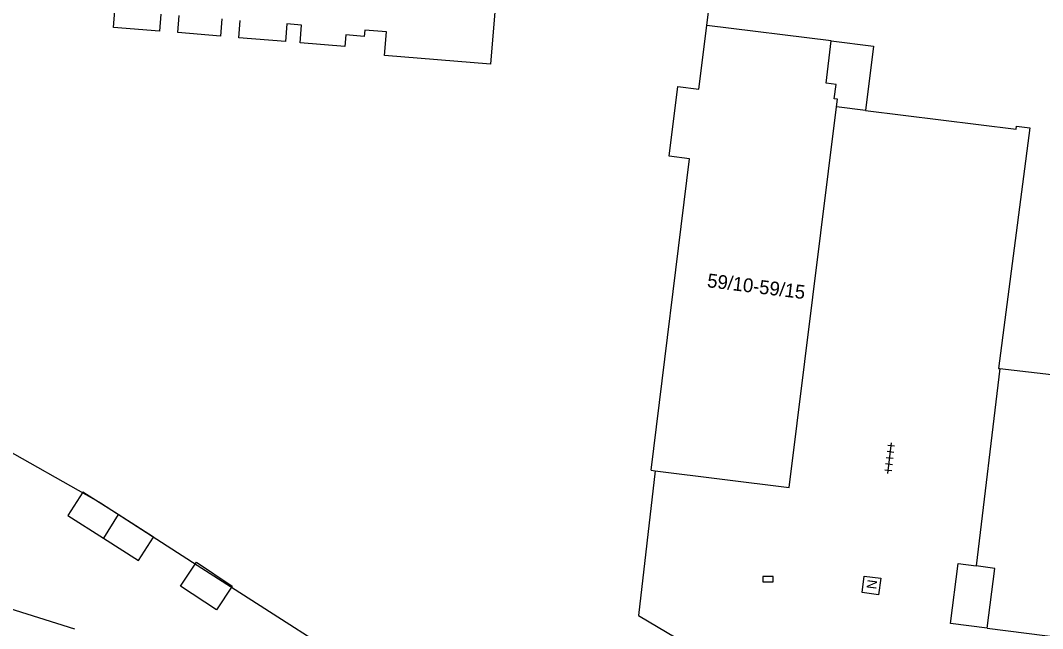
# Model space of a CAD drawing. Extents: x 132998 to 136004, y 396998 to 398512.
# Drawn here: x 133591.9 to 133666, y 397261.4 to 397305.5 of the extents above; entities that cross this region are included whole.
import ezdxf

# ---------------------------------------------------------------- set-up
doc = ezdxf.new("R2010")
doc.units = 0
for name, color, linetype in [('gg-afsc-erfafscheiding', 7, 'Continuous'), ('gg-anno-huisnummerreeks BGT', 7, 'Continuous'), ('gg-bbg-bijgebouw', 7, 'Continuous'), ('gg-bbg-gedigitaliseerde bebouwing', 7, 'Continuous'), ('gg-bbg-hoofdgebouw', 7, 'Continuous'), ('gg-bbg-luifel en loopbrug', 7, 'Continuous'), ('gg-bbg-tussenscheiding', 7, 'Continuous'), ('gg-knt-verharding', 7, 'Continuous'), ('gt-bbg-plantopografie pand', 7, 'Continuous'), ('gt-bbg-plantopografie tussenscheiding', 7, 'Continuous'), ('gt-symb-kolk', 7, 'Continuous'), ('gt-symb-nortonput', 7, 'Continuous'), ('gt-symb-tegel verharding', 7, 'Continuous')]:
    doc.layers.add(name, color=color, linetype=linetype)

# ---------------------------------------------------------------- blocks, each defined once
blk = doc.blocks.new('gt0-TEG1')
at = {"layer": 'gt-symb-tegel verharding'}
for p, q in [((-1.125, 0), (1.125, 0)), ((-0.9, -0.25), (-0.9, 0.25)), ((-0.45, -0.25), (-0.45, 0.25)), ((0, -0.25), (0, 0.25)), ((0.45, -0.25), (0.45, 0.25)), ((0.9, -0.25), (0.9, 0.25))]:
    blk.add_line(p, q, dxfattribs=at)
blk = doc.blocks.new('gt0-NPUT')
at = {"layer": 'gt-symb-nortonput'}
blk.add_lwpolyline([(-0.566, -0.608), (-0.566, 0.592), (0.634, 0.592), (0.634, -0.608)], close=True, dxfattribs=at)
blk.add_text('N', height=0.7, dxfattribs=at).set_placement((-0.221, -0.381))
blk = doc.blocks.new('gt0-KOLK')
at = {"layer": 'gt-symb-kolk'}
blk.add_lwpolyline([(0, 0), (0.375, 0), (0.375, 0.4), (-0.375, 0.4), (-0.375, 0), (0, 0)], dxfattribs=at)

msp = doc.modelspace()

# ---------------------------------------------------------------- linework, layer by layer
at = {"layer": 'gg-afsc-erfafscheiding'}
for p, q in [((133597.79, 397270.487), (133604.709, 397266.015)), ((133604.709, 397266.015), (133625.126, 397252.975))]:
    msp.add_line(p, q, dxfattribs=at)
msp.add_lwpolyline([(133597.79, 397270.487), (133589.805, 397274.985), (133588.406, 397272.205), (133586.137, 397256.003)], dxfattribs=at)
at = {"layer": 'gg-bbg-bijgebouw'}
for points in [[(133661.98, 397261.45), (133659.332, 397261.793), (133659.893, 397266.136), (133661.2, 397265.96)], [(133661.98, 397261.45), (133662.54, 397265.78), (133661.2, 397265.96)]]:
    msp.add_lwpolyline(points, dxfattribs=at)
at = {"layer": 'gg-bbg-gedigitaliseerde bebouwing'}
msp.add_line((133641.084, 397300.517), (133641.66, 397305.131), dxfattribs=at)
for points in [[(133627.227, 397317.478), (133625.974, 397302.321), (133618.293, 397302.956), (133618.436, 397304.676), (133616.864, 397304.799), (133616.826, 397304.34), (133615.489, 397304.451), (133615.42, 397303.613), (133612.188, 397303.879), (133612.293, 397305.157), (133611.222, 397305.241), (133611.117, 397303.968), (133607.74, 397304.247), (133607.844, 397305.505)], [(133641.66, 397305.131), (133641.979, 397307.683), (133648.579, 397306.859), (133649.396, 397313.403), (133646.729, 397313.737), (133647.135, 397316.988), (133649.558, 397316.686), (133649.624, 397317.211), (133666.978, 397315.043), (133667.138, 397316.323)], [(133602.082, 397305.957), (133601.98, 397304.722), (133598.654, 397304.997), (133598.755, 397306.217)], [(133606.515, 397305.609), (133606.412, 397304.356), (133603.308, 397304.612), (133603.41, 397305.853)], [(133637.64, 397272.89), (133640.417, 397295.477), (133638.926, 397295.663), (133639.555, 397300.708), (133641.084, 397300.517)]]:
    msp.add_lwpolyline(points, dxfattribs=at)
at = {"layer": 'gg-bbg-hoofdgebouw'}
for p, q in [((133662.9, 397280.259), (133672.87, 397279.12)), ((133637.64, 397272.89), (133637.921, 397272.855))]:
    msp.add_line(p, q, dxfattribs=at)
for points in [[(133651.063, 397299.243), (133651.13, 397299.78), (133650.9, 397299.81), (133651.03, 397300.86), (133650.31, 397300.95), (133650.69, 397304.01)], [(133650.69, 397304.01), (133653.75, 397303.63), (133653.17, 397298.98)], [(133637.921, 397272.855), (133647.63, 397271.65), (133651.063, 397299.243)], [(133653.17, 397298.98), (133664.08, 397297.62), (133664.11, 397297.83), (133665.07, 397297.71), (133662.8, 397280.27), (133662.9, 397280.259)]]:
    msp.add_lwpolyline(points, dxfattribs=at)
at = {"layer": 'gg-bbg-luifel en loopbrug'}
msp.add_line((133653.17, 397298.98), (133651.063, 397299.243), dxfattribs=at)
at = {"layer": 'gg-bbg-tussenscheiding'}
msp.add_line((133650.69, 397304.01), (133641.66, 397305.131), dxfattribs=at)
at = {"layer": 'gg-knt-verharding'}
for p, q in [((133662.9, 397280.259), (133661.2, 397265.96)), ((133661.98, 397261.45), (133675.13, 397259.78))]:
    msp.add_line(p, q, dxfattribs=at)
msp.add_lwpolyline([(133637.921, 397272.855), (133636.71, 397262.38), (133642.18, 397259.12), (133642.19, 397256.62), (133671.84, 397255.95), (133665.839, 397210.182)], dxfattribs=at)
at = {"layer": 'gt-bbg-plantopografie pand'}
for points in [[(133598.982, 397269.677), (133596.423, 397271.312), (133595.34, 397269.616), (133597.916, 397267.971)], [(133597.916, 397267.971), (133600.458, 397266.347), (133601.541, 397268.043), (133598.982, 397269.677)], [(133604.673, 397266.225), (133607.263, 397264.506), (133606.11, 397262.768), (133603.519, 397264.488), (133604.673, 397266.225)], [(133593.411, 397253.743), (133587.336, 397255.641), (133589.729, 397263.301), (133595.833, 397261.394)]]:
    msp.add_lwpolyline(points, dxfattribs=at)
at = {"layer": 'gt-bbg-plantopografie tussenscheiding'}
msp.add_line((133598.982, 397269.677), (133597.916, 397267.971), dxfattribs=at)

# ---------------------------------------------------------------- block references
at = {"layer": 'gt-symb-kolk'}
msp.add_blockref('gt0-KOLK', (133646.09, 397264.8), dxfattribs=at)
at = {"layer": 'gt-symb-nortonput', "rotation": 82.76127349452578}
msp.add_blockref('gt0-NPUT', (133653.585, 397264.511), dxfattribs=at)
at = {"layer": 'gt-symb-tegel verharding', "rotation": 83.2232171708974}
msp.add_blockref('gt0-TEG1', (133654.923, 397273.77), dxfattribs=at)

# ---------------------------------------------------------------- texts
at = {"layer": 'gg-anno-huisnummerreeks BGT'}
msp.add_text('59/10-59/15', height=1, rotation=352.9, dxfattribs=at).set_placement((133641.649, 397286.175))

doc.saveas('drawing.dxf')
